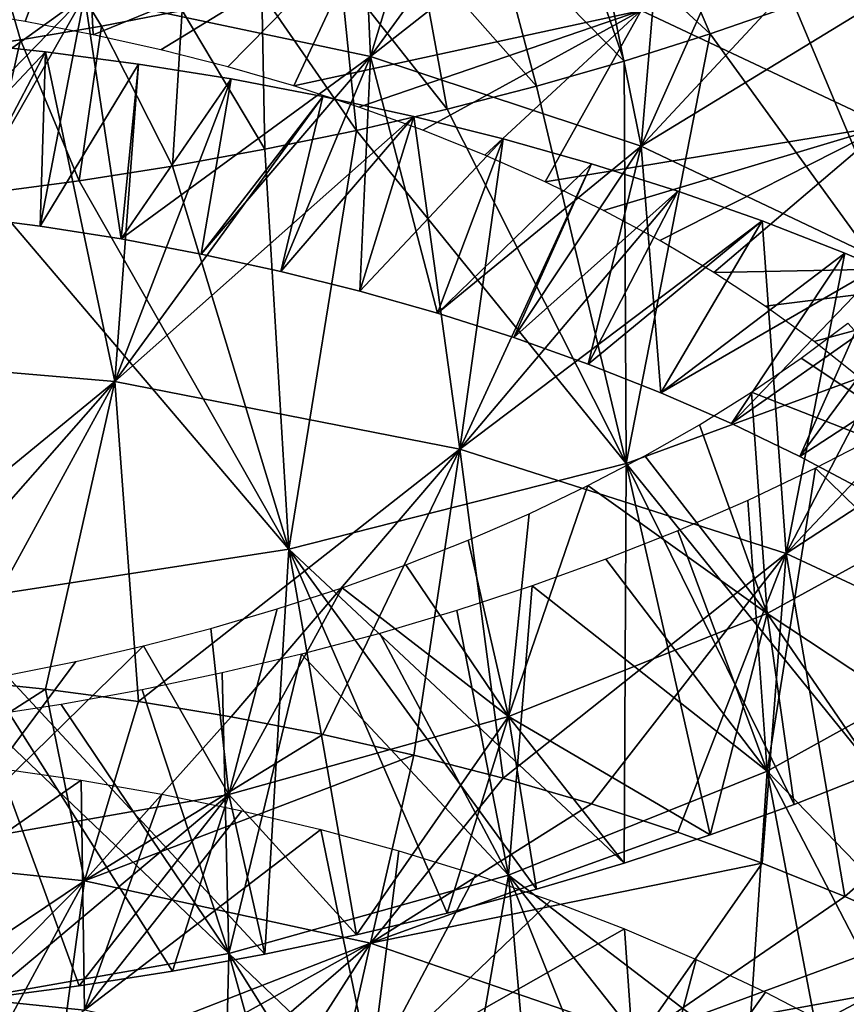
# Model space of a CAD drawing. Header units: millimetres. Extents: x -161 to 161, y -94 to 1149.
# Tile 799 of 1056: x 44.81 to 47.93, y 406.05 to 409.78. Entities that reach past the tile are written whole.
import ezdxf

# ---------------------------------------------------------------- set-up
doc = ezdxf.new("R2010")
doc.units = ezdxf.units.MM
doc.header["$LTSCALE"] = 81.481481
for name, color, linetype in [('68', 7, 'CONTINUOUS'), ('69', 7, 'CONTINUOUS'), ('70', 7, 'CONTINUOUS'), ('80', 7, 'CONTINUOUS'), ('81', 7, 'CONTINUOUS')]:
    doc.layers.add(name, color=color, linetype=linetype)

msp = doc.modelspace()

# ---------------------------------------------------------------- linework, layer by layer
at = {"layer": '68', "color": 7, "linetype": 'CONTINUOUS', "true_color": 0xaaaaaa}
for points in [[(44.5678, 409.8117, -15.8901), (45.0512, 410.3792, -16.9197), (44.8263, 409.7699, -15.9029), (44.5678, 409.8117, -15.8901)], [(44.8263, 409.7699, -15.9029), (45.0512, 410.3792, -16.9197), (45.0838, 409.7205, -15.9032), (44.8263, 409.7699, -15.9029)], [(45.0512, 410.3792, -16.9197), (46.134, 410.1494, -16.8167), (45.0838, 409.7205, -15.9032), (45.0512, 410.3792, -16.9197)], [(45.0838, 409.7205, -15.9032), (46.134, 410.1494, -16.8167), (45.3395, 409.6634, -15.8914), (45.0838, 409.7205, -15.9032)], [(45.3395, 409.6634, -15.8914), (46.134, 410.1494, -16.8167), (45.5929, 409.5988, -15.8676), (45.3395, 409.6634, -15.8914)], [(45.5929, 409.5988, -15.8676), (46.134, 410.1494, -16.8167), (45.8433, 409.5264, -15.8317), (45.5929, 409.5988, -15.8676)], [(46.134, 410.1494, -16.8167), (47.1576, 409.8126, -16.544), (45.8433, 409.5264, -15.8317), (46.134, 410.1494, -16.8167)], [(47.1576, 409.8126, -16.544), (48.605, 409.9909, -17.0392), (48.0852, 409.3754, -16.1144), (47.1576, 409.8126, -16.544)], [(45.8433, 409.5264, -15.8317), (47.1576, 409.8126, -16.544), (46.0898, 409.4465, -15.7839), (45.8433, 409.5264, -15.8317)], [(46.0898, 409.4465, -15.7839), (47.1576, 409.8126, -16.544), (46.3313, 409.3591, -15.7244), (46.0898, 409.4465, -15.7839)], [(46.3313, 409.3591, -15.7244), (47.1576, 409.8126, -16.544), (46.5666, 409.2646, -15.6535), (46.3313, 409.3591, -15.7244)], [(46.5666, 409.2646, -15.6535), (47.1576, 409.8126, -16.544), (46.795, 409.1631, -15.5717), (46.5666, 409.2646, -15.6535)], [(47.1576, 409.8126, -16.544), (48.0852, 409.3754, -16.1144), (46.795, 409.1631, -15.5717), (47.1576, 409.8126, -16.544)], [(46.795, 409.1631, -15.5717), (48.0852, 409.3754, -16.1144), (47.0158, 409.055, -15.4794), (46.795, 409.1631, -15.5717)], [(47.0158, 409.055, -15.4794), (48.0852, 409.3754, -16.1144), (47.2285, 408.9404, -15.377), (47.0158, 409.055, -15.4794)], [(47.2285, 408.9404, -15.377), (48.0852, 409.3754, -16.1144), (47.4327, 408.8194, -15.2648), (47.2285, 408.9404, -15.377)], [(48.0852, 409.3754, -16.1144), (48.8832, 408.8486, -15.547), (47.4327, 408.8194, -15.2648), (48.0852, 409.3754, -16.1144)], [(47.4327, 408.8194, -15.2648), (48.8832, 408.8486, -15.547), (47.6278, 408.6921, -15.1431), (47.4327, 408.8194, -15.2648)], [(47.6278, 408.6921, -15.1431), (48.8832, 408.8486, -15.547), (47.813, 408.5589, -15.0123), (47.6278, 408.6921, -15.1431)], [(47.813, 408.5589, -15.0123), (48.8832, 408.8486, -15.547), (47.9876, 408.42, -14.8729), (47.813, 408.5589, -15.0123)], [(47.9407, 408.6282, -7.6999), (48.5025, 408.0041, -6.7379), (47.7637, 408.4949, -7.5586), (47.9407, 408.6282, -7.6999)], [(47.7637, 408.4949, -7.5586), (48.5025, 408.0041, -6.7379), (47.5762, 408.3664, -7.4264), (47.7637, 408.4949, -7.5586)], [(47.5762, 408.3664, -7.4264), (47.6355, 407.5286, -6.2244), (47.3786, 408.2429, -7.3036), (47.5762, 408.3664, -7.4264)], [(48.5025, 408.0041, -6.7379), (47.6355, 407.5286, -6.2244), (47.5762, 408.3664, -7.4264), (48.5025, 408.0041, -6.7379)], [(47.3786, 408.2429, -7.3036), (47.6355, 407.5286, -6.2244), (47.1718, 408.1249, -7.1908), (47.3786, 408.2429, -7.3036)], [(47.1718, 408.1249, -7.1908), (47.6355, 407.5286, -6.2244), (46.9566, 408.0125, -7.0883), (47.1718, 408.1249, -7.1908)], [(47.6355, 407.5286, -6.2244), (46.6556, 407.1381, -5.8651), (46.9566, 408.0125, -7.0883), (47.6355, 407.5286, -6.2244)], [(46.9566, 408.0125, -7.0883), (46.6556, 407.1381, -5.8651), (46.7336, 407.9062, -6.9966), (46.9566, 408.0125, -7.0883)], [(48.5025, 408.0041, -6.7379), (48.3475, 407.0578, -5.3782), (47.6355, 407.5286, -6.2244), (48.5025, 408.0041, -6.7379)], [(46.7336, 407.9062, -6.9966), (46.6556, 407.1381, -5.8651), (46.5038, 407.8061, -6.9161), (46.7336, 407.9062, -6.9966)], [(46.5038, 407.8061, -6.9161), (46.6556, 407.1381, -5.8651), (46.2677, 407.7125, -6.8473), (46.5038, 407.8061, -6.9161)], [(46.2677, 407.7125, -6.8473), (46.6556, 407.1381, -5.8651), (46.0261, 407.6255, -6.7903), (46.2677, 407.7125, -6.8473)], [(46.6556, 407.1381, -5.8651), (45.5976, 406.8433, -5.6763), (46.0261, 407.6255, -6.7903), (46.6556, 407.1381, -5.8651)], [(46.0261, 407.6255, -6.7903), (45.5976, 406.8433, -5.6763), (45.7795, 407.5454, -6.7453), (46.0261, 407.6255, -6.7903)], [(45.7795, 407.5454, -6.7453), (45.5976, 406.8433, -5.6763), (45.5287, 407.472, -6.7125), (45.7795, 407.5454, -6.7453)], [(47.6355, 407.5286, -6.2244), (47.4194, 406.69, -4.9953), (46.6556, 407.1381, -5.8651), (47.6355, 407.5286, -6.2244)], [(47.7374, 406.8049, -5.1092), (47.4194, 406.69, -4.9953), (47.6355, 407.5286, -6.2244), (47.7374, 406.8049, -5.1092)], [(48.047, 406.9276, -5.237), (47.7374, 406.8049, -5.1092), (47.6355, 407.5286, -6.2244), (48.047, 406.9276, -5.237)], [(48.3475, 407.0578, -5.3782), (48.047, 406.9276, -5.237), (47.6355, 407.5286, -6.2244), (48.3475, 407.0578, -5.3782)], [(45.5287, 407.472, -6.7125), (45.5976, 406.8433, -5.6763), (45.2745, 407.4056, -6.692), (45.5287, 407.472, -6.7125)], [(45.5976, 406.8433, -5.6763), (44.5, 406.6501, -5.6661), (45.2745, 407.4056, -6.692), (45.5976, 406.8433, -5.6763)], [(45.2745, 407.4056, -6.692), (44.5, 406.6501, -5.6661), (45.0177, 407.3463, -6.6839), (45.2745, 407.4056, -6.692)], [(45.0177, 407.3463, -6.6839), (44.5, 406.6501, -5.6661), (44.7592, 407.2942, -6.6885), (45.0177, 407.3463, -6.6839)], [(44.549, 407.278, -20.449), (44.9026, 407.2414, -20.4608), (43.9487, 406.6303, -19.405), (44.549, 407.278, -20.449)], [(43.9487, 406.6303, -19.405), (44.9026, 407.2414, -20.4608), (45.0512, 406.5156, -19.4863), (43.9487, 406.6303, -19.405)], [(44.9026, 407.2414, -20.4608), (45.2551, 407.1944, -20.4581), (45.0512, 406.5156, -19.4863), (44.9026, 407.2414, -20.4608)], [(45.2551, 407.1944, -20.4581), (45.6055, 407.1371, -20.4409), (45.0512, 406.5156, -19.4863), (45.2551, 407.1944, -20.4581)], [(45.6055, 407.1371, -20.4409), (45.9531, 407.0697, -20.4095), (45.0512, 406.5156, -19.4863), (45.6055, 407.1371, -20.4409)], [(46.6556, 407.1381, -5.8651), (46.0806, 406.3118, -4.6855), (45.5976, 406.8433, -5.6763), (46.6556, 407.1381, -5.8651)], [(46.4236, 406.3938, -4.7406), (46.0806, 406.3118, -4.6855), (46.6556, 407.1381, -5.8651), (46.4236, 406.3938, -4.7406)], [(46.7617, 406.4842, -4.8107), (46.4236, 406.3938, -4.7406), (46.6556, 407.1381, -5.8651), (46.7617, 406.4842, -4.8107)], [(47.094, 406.583, -4.8957), (46.7617, 406.4842, -4.8107), (46.6556, 407.1381, -5.8651), (47.094, 406.583, -4.8957)], [(47.4194, 406.69, -4.9953), (47.094, 406.583, -4.8957), (46.6556, 407.1381, -5.8651), (47.4194, 406.69, -4.9953)], [(45.9531, 407.0697, -20.4095), (46.297, 406.9922, -20.3641), (45.0512, 406.5156, -19.4863), (45.9531, 407.0697, -20.4095)], [(45.0512, 406.5156, -19.4863), (46.297, 406.9922, -20.3641), (46.134, 406.2799, -19.3979), (45.0512, 406.5156, -19.4863)], [(46.297, 406.9922, -20.3641), (46.6362, 406.9046, -20.3047), (46.134, 406.2799, -19.3979), (46.297, 406.9922, -20.3641)], [(46.6362, 406.9046, -20.3047), (46.9698, 406.8072, -20.2316), (46.134, 406.2799, -19.3979), (46.6362, 406.9046, -20.3047)], [(45.5976, 406.8433, -5.6763), (44.6771, 406.0709, -4.6175), (44.5, 406.6501, -5.6661), (45.5976, 406.8433, -5.6763)], [(45.0309, 406.1179, -4.6113), (44.6771, 406.0709, -4.6175), (45.5976, 406.8433, -5.6763), (45.0309, 406.1179, -4.6113)], [(45.3833, 406.1737, -4.6207), (45.0309, 406.1179, -4.6113), (45.5976, 406.8433, -5.6763), (45.3833, 406.1737, -4.6207)], [(45.7335, 406.2384, -4.6454), (45.3833, 406.1737, -4.6207), (45.5976, 406.8433, -5.6763), (45.7335, 406.2384, -4.6454)], [(46.0806, 406.3118, -4.6855), (45.7335, 406.2384, -4.6454), (45.5976, 406.8433, -5.6763), (46.0806, 406.3118, -4.6855)], [(46.9698, 406.8072, -20.2316), (47.2969, 406.6999, -20.145), (46.134, 406.2799, -19.3979), (46.9698, 406.8072, -20.2316)], [(47.2969, 406.6999, -20.145), (47.6167, 406.583, -20.0451), (46.134, 406.2799, -19.3979), (47.2969, 406.6999, -20.145)], [(43.9487, 406.6303, -19.405), (45.0512, 406.5156, -19.4863), (44.1789, 405.9305, -18.4487), (43.9487, 406.6303, -19.405)], [(46.134, 406.2799, -19.3979), (47.6167, 406.583, -20.0451), (47.1576, 405.9267, -19.1467), (46.134, 406.2799, -19.3979)], [(47.6167, 406.583, -20.0451), (47.9288, 406.4567, -19.9323), (47.1576, 405.9267, -19.1467), (47.6167, 406.583, -20.0451)], [(44.1789, 405.9305, -18.4487), (45.0512, 406.5156, -19.4863), (44.4383, 405.9022, -18.4821), (44.1789, 405.9305, -18.4487)], [(44.4383, 405.9022, -18.4821), (45.0512, 406.5156, -19.4863), (44.6978, 405.8654, -18.5034), (44.4383, 405.9022, -18.4821)], [(44.6978, 405.8654, -18.5034), (45.0512, 406.5156, -19.4863), (44.9565, 405.8202, -18.5127), (44.6978, 405.8654, -18.5034)], [(45.0512, 406.5156, -19.4863), (46.134, 406.2799, -19.3979), (44.9565, 405.8202, -18.5127), (45.0512, 406.5156, -19.4863)], [(47.9288, 406.4567, -19.9323), (48.2324, 406.321, -19.8069), (47.1576, 405.9267, -19.1467), (47.9288, 406.4567, -19.9323)], [(48.2324, 406.321, -19.8069), (48.5268, 406.1764, -19.6693), (47.1576, 405.9267, -19.1467), (48.2324, 406.321, -19.8069)], [(44.9565, 405.8202, -18.5127), (46.134, 406.2799, -19.3979), (45.2138, 405.7665, -18.5103), (44.9565, 405.8202, -18.5127)], [(45.2138, 405.7665, -18.5103), (46.134, 406.2799, -19.3979), (45.4688, 405.7045, -18.4961), (45.2138, 405.7665, -18.5103)], [(45.4688, 405.7045, -18.4961), (46.134, 406.2799, -19.3979), (45.7209, 405.6341, -18.4705), (45.4688, 405.7045, -18.4961)], [(45.7209, 405.6341, -18.4705), (46.134, 406.2799, -19.3979), (45.9692, 405.5555, -18.4334), (45.7209, 405.6341, -18.4705)], [(46.134, 406.2799, -19.3979), (47.1576, 405.9267, -19.1467), (45.9692, 405.5555, -18.4334), (46.134, 406.2799, -19.3979)], [(48.5268, 406.1764, -19.6693), (48.8111, 406.023, -19.52), (47.1576, 405.9267, -19.1467), (48.5268, 406.1764, -19.6693)]]:
    msp.add_3dface(points, dxfattribs=at)
at = {"layer": '69', "color": 7, "linetype": 'CONTINUOUS', "true_color": 0xaaaaaa}
for points in [[(47.1651, 410.3168, -4.3997), (46.888, 410.215, -4.3012), (47.4194, 409.7236, -3.3433), (47.1651, 410.3168, -4.3997)], [(47.7374, 409.8339, -3.4618), (47.1651, 410.3168, -4.3997), (47.4194, 409.7236, -3.3433), (47.7374, 409.8339, -3.4618)], [(46.888, 410.215, -4.3012), (46.6043, 410.12, -4.2161), (47.094, 409.6207, -3.2395), (46.888, 410.215, -4.3012)], [(47.4194, 409.7236, -3.3433), (46.888, 410.215, -4.3012), (47.094, 409.6207, -3.2395), (47.4194, 409.7236, -3.3433)], [(46.6043, 410.12, -4.2161), (46.3148, 410.0321, -4.1448), (46.7617, 409.5254, -3.1507), (46.6043, 410.12, -4.2161)], [(47.094, 409.6207, -3.2395), (46.6043, 410.12, -4.2161), (46.7617, 409.5254, -3.1507), (47.094, 409.6207, -3.2395)], [(46.3148, 410.0321, -4.1448), (46.0204, 409.9514, -4.0873), (46.4236, 409.4378, -3.077), (46.3148, 410.0321, -4.1448)], [(46.7617, 409.5254, -3.1507), (46.3148, 410.0321, -4.1448), (46.4236, 409.4378, -3.077), (46.7617, 409.5254, -3.1507)], [(46.0204, 409.9514, -4.0873), (45.7219, 409.8778, -4.0438), (46.0806, 409.3581, -3.0186), (46.0204, 409.9514, -4.0873)], [(46.4236, 409.4378, -3.077), (46.0204, 409.9514, -4.0873), (46.0806, 409.3581, -3.0186), (46.4236, 409.4378, -3.077)], [(45.7219, 409.8778, -4.0438), (45.4199, 409.8115, -4.0144), (45.7335, 409.2864, -2.9757), (45.7219, 409.8778, -4.0438)], [(46.0806, 409.3581, -3.0186), (45.7219, 409.8778, -4.0438), (45.7335, 409.2864, -2.9757), (46.0806, 409.3581, -3.0186)], [(45.4199, 409.8115, -4.0144), (45.115, 409.7525, -3.9992), (45.3833, 409.2228, -2.9484), (45.4199, 409.8115, -4.0144)], [(45.7335, 409.2864, -2.9757), (45.4199, 409.8115, -4.0144), (45.3833, 409.2228, -2.9484), (45.7335, 409.2864, -2.9757)], [(45.115, 409.7525, -3.9992), (44.8081, 409.7009, -3.9983), (45.0309, 409.1673, -2.9368), (45.115, 409.7525, -3.9992)], [(45.3833, 409.2228, -2.9484), (45.115, 409.7525, -3.9992), (45.0309, 409.1673, -2.9368), (45.3833, 409.2228, -2.9484)], [(44.8081, 409.7009, -3.9983), (44.5, 409.6569, -4.0121), (44.6771, 409.1201, -2.9411), (44.8081, 409.7009, -3.9983)], [(45.0309, 409.1673, -2.9368), (44.8081, 409.7009, -3.9983), (44.6771, 409.1201, -2.9411), (45.0309, 409.1673, -2.9368)], [(44.549, 409.6931, -18.8082), (44.5764, 409.0348, -17.8045), (44.9026, 409.6561, -18.8185), (44.549, 409.6931, -18.8082)], [(44.5764, 409.0348, -17.8045), (44.8832, 408.9953, -17.8155), (44.9026, 409.6561, -18.8185), (44.5764, 409.0348, -17.8045)], [(44.9026, 409.6561, -18.8185), (44.8832, 408.9953, -17.8155), (45.2551, 409.6093, -18.8139), (44.9026, 409.6561, -18.8185)], [(44.8832, 408.9953, -17.8155), (45.189, 408.947, -17.813), (45.2551, 409.6093, -18.8139), (44.8832, 408.9953, -17.8155)], [(45.2551, 409.6093, -18.8139), (45.189, 408.947, -17.813), (45.6055, 409.5528, -18.7945), (45.2551, 409.6093, -18.8139)], [(45.189, 408.947, -17.813), (45.493, 408.8898, -17.7969), (45.6055, 409.5528, -18.7945), (45.189, 408.947, -17.813)], [(45.6055, 409.5528, -18.7945), (45.493, 408.8898, -17.7969), (45.9531, 409.4866, -18.7604), (45.6055, 409.5528, -18.7945)], [(45.493, 408.8898, -17.7969), (45.7946, 408.8238, -17.7676), (45.9531, 409.4866, -18.7604), (45.493, 408.8898, -17.7969)], [(45.9531, 409.4866, -18.7604), (45.7946, 408.8238, -17.7676), (46.297, 409.411, -18.7119), (45.9531, 409.4866, -18.7604)], [(45.7946, 408.8238, -17.7676), (46.0929, 408.749, -17.725), (46.297, 409.411, -18.7119), (45.7946, 408.8238, -17.7676)], [(46.297, 409.411, -18.7119), (46.0929, 408.749, -17.725), (46.6362, 409.3259, -18.6491), (46.297, 409.411, -18.7119)], [(46.0929, 408.749, -17.725), (46.387, 408.6654, -17.6693), (46.6362, 409.3259, -18.6491), (46.0929, 408.749, -17.725)], [(46.6362, 409.3259, -18.6491), (46.387, 408.6654, -17.6693), (46.9698, 409.2314, -18.5722), (46.6362, 409.3259, -18.6491)], [(46.387, 408.6654, -17.6693), (46.6756, 408.5733, -17.6007), (46.9698, 409.2314, -18.5722), (46.387, 408.6654, -17.6693)], [(46.9698, 409.2314, -18.5722), (46.6756, 408.5733, -17.6007), (47.2969, 409.1277, -18.4813), (46.9698, 409.2314, -18.5722)], [(46.6756, 408.5733, -17.6007), (46.9578, 408.4728, -17.5194), (47.2969, 409.1277, -18.4813), (46.6756, 408.5733, -17.6007)], [(47.2969, 409.1277, -18.4813), (46.9578, 408.4728, -17.5194), (47.6167, 409.0149, -18.3768), (47.2969, 409.1277, -18.4813)], [(46.9578, 408.4728, -17.5194), (47.2329, 408.3641, -17.4259), (47.6167, 409.0149, -18.3768), (46.9578, 408.4728, -17.5194)], [(47.6167, 409.0149, -18.3768), (47.2329, 408.3641, -17.4259), (47.9288, 408.8931, -18.2591), (47.6167, 409.0149, -18.3768)], [(47.2329, 408.3641, -17.4259), (47.5002, 408.2474, -17.3205), (47.9288, 408.8931, -18.2591), (47.2329, 408.3641, -17.4259)], [(47.9288, 408.8931, -18.2591), (47.5002, 408.2474, -17.3205), (48.2324, 408.7626, -18.1283), (47.9288, 408.8931, -18.2591)], [(47.5002, 408.2474, -17.3205), (47.7591, 408.123, -17.2035), (48.2324, 408.7626, -18.1283), (47.5002, 408.2474, -17.3205)], [(48.2324, 408.7626, -18.1283), (47.7591, 408.123, -17.2035), (48.5268, 408.6236, -17.9851), (48.2324, 408.7626, -18.1283)], [(47.7591, 408.123, -17.2035), (48.0091, 407.9909, -17.0755), (48.5268, 408.6236, -17.9851), (47.7591, 408.123, -17.2035)], [(48.0657, 406.1017, -7.4096), (47.8183, 405.9697, -7.276), (48.7048, 405.5644, -6.5403), (48.0657, 406.1017, -7.4096)]]:
    msp.add_3dface(points, dxfattribs=at)
at = {"layer": '70', "color": 7, "linetype": 'CONTINUOUS', "true_color": 0xaaaaaa}
for points in [[(48.047, 409.9514, -3.5944), (47.7374, 409.8339, -3.4618), (48.2842, 408.5309, -4.5126), (48.047, 409.9514, -3.5944)], [(47.7374, 409.8339, -3.4618), (47.4194, 409.7236, -3.3433), (48.2842, 408.5309, -4.5126), (47.7374, 409.8339, -3.4618)], [(47.4194, 409.7236, -3.3433), (47.094, 409.6207, -3.2395), (47.1016, 408.0959, -4.0546), (47.4194, 409.7236, -3.3433)], [(48.2842, 408.5309, -4.5126), (47.4194, 409.7236, -3.3433), (47.1016, 408.0959, -4.0546), (48.2842, 408.5309, -4.5126)], [(44.549, 409.6931, -18.8082), (44.9026, 409.6561, -18.8185), (43.8347, 408.5209, -19.5485), (44.549, 409.6931, -18.8082)], [(43.8347, 408.5209, -19.5485), (44.9026, 409.6561, -18.8185), (45.1653, 408.4065, -19.6263), (43.8347, 408.5209, -19.5485)], [(44.9026, 409.6561, -18.8185), (45.2551, 409.6093, -18.8139), (45.1653, 408.4065, -19.6263), (44.9026, 409.6561, -18.8185)], [(47.094, 409.6207, -3.2395), (46.7617, 409.5254, -3.1507), (47.1016, 408.0959, -4.0546), (47.094, 409.6207, -3.2395)], [(45.2551, 409.6093, -18.8139), (45.6055, 409.5528, -18.7945), (45.1653, 408.4065, -19.6263), (45.2551, 409.6093, -18.8139)], [(45.6055, 409.5528, -18.7945), (45.9531, 409.4866, -18.7604), (45.1653, 408.4065, -19.6263), (45.6055, 409.5528, -18.7945)], [(46.7617, 409.5254, -3.1507), (46.4236, 409.4378, -3.077), (47.1016, 408.0959, -4.0546), (46.7617, 409.5254, -3.1507)], [(45.9531, 409.4866, -18.7604), (46.297, 409.411, -18.7119), (45.1653, 408.4065, -19.6263), (45.9531, 409.4866, -18.7604)], [(46.4236, 409.4378, -3.077), (46.0806, 409.3581, -3.0186), (47.1016, 408.0959, -4.0546), (46.4236, 409.4378, -3.077)], [(45.1653, 408.4065, -19.6263), (46.297, 409.411, -18.7119), (46.4721, 408.1501, -19.4962), (45.1653, 408.4065, -19.6263)], [(46.297, 409.411, -18.7119), (46.6362, 409.3259, -18.6491), (46.4721, 408.1501, -19.4962), (46.297, 409.411, -18.7119)], [(46.0806, 409.3581, -3.0186), (45.7335, 409.2864, -2.9757), (45.8247, 407.7723, -3.8047), (46.0806, 409.3581, -3.0186)], [(47.1016, 408.0959, -4.0546), (46.0806, 409.3581, -3.0186), (45.8247, 407.7723, -3.8047), (47.1016, 408.0959, -4.0546)], [(46.6362, 409.3259, -18.6491), (46.9698, 409.2314, -18.5722), (46.4721, 408.1501, -19.4962), (46.6362, 409.3259, -18.6491)], [(45.7335, 409.2864, -2.9757), (45.3833, 409.2228, -2.9484), (45.8247, 407.7723, -3.8047), (45.7335, 409.2864, -2.9757)], [(45.3833, 409.2228, -2.9484), (45.0309, 409.1673, -2.9368), (45.8247, 407.7723, -3.8047), (45.3833, 409.2228, -2.9484)], [(46.9698, 409.2314, -18.5722), (47.2969, 409.1277, -18.4813), (46.4721, 408.1501, -19.4962), (46.9698, 409.2314, -18.5722)], [(45.0309, 409.1673, -2.9368), (44.6771, 409.1201, -2.9411), (45.8247, 407.7723, -3.8047), (45.0309, 409.1673, -2.9368)], [(45.8247, 407.7723, -3.8047), (44.6771, 409.1201, -2.9411), (44.5, 407.5668, -3.7726), (45.8247, 407.7723, -3.8047)], [(47.2969, 409.1277, -18.4813), (47.6167, 409.0149, -18.3768), (46.4721, 408.1501, -19.4962), (47.2969, 409.1277, -18.4813)], [(46.4721, 408.1501, -19.4962), (47.6167, 409.0149, -18.3768), (47.7074, 407.7558, -19.1669), (46.4721, 408.1501, -19.4962)], [(47.6167, 409.0149, -18.3768), (47.9288, 408.8931, -18.2591), (47.7074, 407.7558, -19.1669), (47.6167, 409.0149, -18.3768)], [(47.9288, 408.8931, -18.2591), (48.2324, 408.7626, -18.1283), (47.7074, 407.7558, -19.1669), (47.9288, 408.8931, -18.2591)], [(48.2324, 408.7626, -18.1283), (48.5268, 408.6236, -17.9851), (47.7074, 407.7558, -19.1669), (48.2324, 408.7626, -18.1283)], [(48.5268, 408.6236, -17.9851), (48.8111, 408.4764, -17.8297), (47.7074, 407.7558, -19.1669), (48.5268, 408.6236, -17.9851)], [(43.8422, 407.32, -20.3812), (43.8347, 408.5209, -19.5485), (45.1653, 408.4065, -19.6263), (43.8422, 407.32, -20.3812)], [(48.047, 406.9276, -5.237), (48.2842, 408.5309, -4.5126), (47.1016, 408.0959, -4.0546), (48.047, 406.9276, -5.237)], [(47.7074, 407.7558, -19.1669), (48.8111, 408.4764, -17.8297), (48.8269, 407.2324, -18.6535), (47.7074, 407.7558, -19.1669)], [(44.1953, 407.3041, -20.4224), (43.8422, 407.32, -20.3812), (45.1653, 408.4065, -19.6263), (44.1953, 407.3041, -20.4224)], [(44.549, 407.278, -20.449), (44.1953, 407.3041, -20.4224), (45.1653, 408.4065, -19.6263), (44.549, 407.278, -20.449)], [(44.9026, 407.2414, -20.4608), (44.549, 407.278, -20.449), (45.1653, 408.4065, -19.6263), (44.9026, 407.2414, -20.4608)], [(45.2551, 407.1944, -20.4581), (44.9026, 407.2414, -20.4608), (45.1653, 408.4065, -19.6263), (45.2551, 407.1944, -20.4581)], [(45.2551, 407.1944, -20.4581), (45.1653, 408.4065, -19.6263), (46.4721, 408.1501, -19.4962), (45.2551, 407.1944, -20.4581)], [(45.6055, 407.1371, -20.4409), (45.2551, 407.1944, -20.4581), (46.4721, 408.1501, -19.4962), (45.6055, 407.1371, -20.4409)], [(45.9531, 407.0697, -20.4095), (45.6055, 407.1371, -20.4409), (46.4721, 408.1501, -19.4962), (45.9531, 407.0697, -20.4095)], [(46.297, 406.9922, -20.3641), (45.9531, 407.0697, -20.4095), (46.4721, 408.1501, -19.4962), (46.297, 406.9922, -20.3641)], [(46.6362, 406.9046, -20.3047), (46.297, 406.9922, -20.3641), (46.4721, 408.1501, -19.4962), (46.6362, 406.9046, -20.3047)], [(46.6362, 406.9046, -20.3047), (46.4721, 408.1501, -19.4962), (47.7074, 407.7558, -19.1669), (46.6362, 406.9046, -20.3047)], [(47.094, 406.583, -4.8957), (47.1016, 408.0959, -4.0546), (45.8247, 407.7723, -3.8047), (47.094, 406.583, -4.8957)], [(47.094, 406.583, -4.8957), (47.4194, 406.69, -4.9953), (47.1016, 408.0959, -4.0546), (47.094, 406.583, -4.8957)], [(47.4194, 406.69, -4.9953), (47.7374, 406.8049, -5.1092), (47.1016, 408.0959, -4.0546), (47.4194, 406.69, -4.9953)], [(47.7374, 406.8049, -5.1092), (48.047, 406.9276, -5.237), (47.1016, 408.0959, -4.0546), (47.7374, 406.8049, -5.1092)], [(45.7335, 406.2384, -4.6454), (45.8247, 407.7723, -3.8047), (44.5, 407.5668, -3.7726), (45.7335, 406.2384, -4.6454)], [(45.7335, 406.2384, -4.6454), (46.0806, 406.3118, -4.6855), (45.8247, 407.7723, -3.8047), (45.7335, 406.2384, -4.6454)], [(46.0806, 406.3118, -4.6855), (46.4236, 406.3938, -4.7406), (45.8247, 407.7723, -3.8047), (46.0806, 406.3118, -4.6855)], [(46.4236, 406.3938, -4.7406), (46.7617, 406.4842, -4.8107), (45.8247, 407.7723, -3.8047), (46.4236, 406.3938, -4.7406)], [(46.7617, 406.4842, -4.8107), (47.094, 406.583, -4.8957), (45.8247, 407.7723, -3.8047), (46.7617, 406.4842, -4.8107)], [(46.9698, 406.8072, -20.2316), (46.6362, 406.9046, -20.3047), (47.7074, 407.7558, -19.1669), (46.9698, 406.8072, -20.2316)], [(47.2969, 406.6999, -20.145), (46.9698, 406.8072, -20.2316), (47.7074, 407.7558, -19.1669), (47.2969, 406.6999, -20.145)], [(47.6167, 406.583, -20.0451), (47.2969, 406.6999, -20.145), (47.7074, 407.7558, -19.1669), (47.6167, 406.583, -20.0451)], [(47.9288, 406.4567, -19.9323), (47.6167, 406.583, -20.0451), (47.7074, 407.7558, -19.1669), (47.9288, 406.4567, -19.9323)], [(47.9288, 406.4567, -19.9323), (47.7074, 407.7558, -19.1669), (48.8269, 407.2324, -18.6535), (47.9288, 406.4567, -19.9323)], [(44.6771, 406.0709, -4.6175), (45.0309, 406.1179, -4.6113), (44.5, 407.5668, -3.7726), (44.6771, 406.0709, -4.6175)], [(45.0309, 406.1179, -4.6113), (45.3833, 406.1737, -4.6207), (44.5, 407.5668, -3.7726), (45.0309, 406.1179, -4.6113)], [(45.3833, 406.1737, -4.6207), (45.7335, 406.2384, -4.6454), (44.5, 407.5668, -3.7726), (45.3833, 406.1737, -4.6207)], [(48.2324, 406.321, -19.8069), (47.9288, 406.4567, -19.9323), (48.8269, 407.2324, -18.6535), (48.2324, 406.321, -19.8069)]]:
    msp.add_3dface(points, dxfattribs=at)
at = {"layer": '80', "color": 7, "linetype": 'CONTINUOUS', "true_color": 0xaaaaaa}
for points in [[(44.7308, 406.9407, -19.2132), (45.0376, 406.8968, -19.2189), (43.9488, 406.1394, -19.7553), (44.7308, 406.9407, -19.2132)], [(43.9488, 406.1394, -19.7553), (45.0376, 406.8968, -19.2189), (45.0513, 406.0253, -19.8375), (43.9488, 406.1394, -19.7553)], [(45.0376, 406.8968, -19.2189), (45.343, 406.8437, -19.2113), (45.0513, 406.0253, -19.8375), (45.0376, 406.8968, -19.2189)], [(45.343, 406.8437, -19.2113), (45.646, 406.7812, -19.1906), (45.0513, 406.0253, -19.8375), (45.343, 406.8437, -19.2113)], [(45.646, 406.7812, -19.1906), (45.9457, 406.7097, -19.157), (45.0513, 406.0253, -19.8375), (45.646, 406.7812, -19.1906)], [(45.0513, 406.0253, -19.8375), (45.9457, 406.7097, -19.157), (46.1341, 405.7889, -19.751), (45.0513, 406.0253, -19.8375)], [(45.9457, 406.7097, -19.157), (46.2412, 406.629, -19.1106), (46.1341, 405.7889, -19.751), (45.9457, 406.7097, -19.157)], [(46.2412, 406.629, -19.1106), (46.5318, 406.5394, -19.0516), (46.1341, 405.7889, -19.751), (46.2412, 406.629, -19.1106)], [(46.5318, 406.5394, -19.0516), (46.8166, 406.4409, -18.9801), (46.1341, 405.7889, -19.751), (46.5318, 406.5394, -19.0516)], [(46.8166, 406.4409, -18.9801), (47.0948, 406.3336, -18.8964), (46.1341, 405.7889, -19.751), (46.8166, 406.4409, -18.9801)], [(46.1341, 405.7889, -19.751), (47.0948, 406.3336, -18.8964), (47.1576, 405.4337, -19.5028), (46.1341, 405.7889, -19.751)], [(47.0948, 406.3336, -18.8964), (47.3659, 406.2178, -18.8009), (47.1576, 405.4337, -19.5028), (47.0948, 406.3336, -18.8964)], [(47.3659, 406.2178, -18.8009), (47.629, 406.0936, -18.694), (47.1576, 405.4337, -19.5028), (47.3659, 406.2178, -18.8009)], [(44.1168, 405.2688, -20.4086), (43.9488, 406.1394, -19.7553), (45.0513, 406.0253, -19.8375), (44.1168, 405.2688, -20.4086)], [(47.629, 406.0936, -18.694), (47.8834, 405.9615, -18.576), (47.1576, 405.4337, -19.5028), (47.629, 406.0936, -18.694)]]:
    msp.add_3dface(points, dxfattribs=at)
at = {"layer": '81', "color": 7, "linetype": 'CONTINUOUS', "true_color": 0xaaaaaa}
for points in [[(44.5, 409.6569, -4.0121), (44.8081, 409.7009, -3.9983), (44.5, 410.7533, -3.4472), (44.5, 409.6569, -4.0121)], [(44.8081, 409.7009, -3.9983), (45.115, 409.7525, -3.9992), (44.5, 410.7533, -3.4472), (44.8081, 409.7009, -3.9983)], [(45.115, 409.7525, -3.9992), (45.4199, 409.8115, -4.0144), (44.5, 410.7533, -3.4472), (45.115, 409.7525, -3.9992)], [(45.0512, 409.8679, -17.2396), (46.0929, 410.556, -16.5793), (46.134, 409.6374, -17.1385), (45.0512, 409.8679, -17.2396)], [(46.0929, 410.556, -16.5793), (46.387, 410.4741, -16.5212), (46.134, 409.6374, -17.1385), (46.0929, 410.556, -16.5793)], [(46.387, 410.4741, -16.5212), (46.6756, 410.384, -16.45), (46.134, 409.6374, -17.1385), (46.387, 410.4741, -16.5212)], [(46.6756, 410.384, -16.45), (46.9578, 410.2859, -16.3659), (46.134, 409.6374, -17.1385), (46.6756, 410.384, -16.45)], [(46.134, 409.6374, -17.1385), (46.9578, 410.2859, -16.3659), (47.1576, 409.2983, -16.8685), (46.134, 409.6374, -17.1385)], [(46.9578, 410.2859, -16.3659), (47.2329, 410.1799, -16.2692), (47.1576, 409.2983, -16.8685), (46.9578, 410.2859, -16.3659)], [(47.2329, 410.1799, -16.2692), (47.5002, 410.0663, -16.1605), (47.1576, 409.2983, -16.8685), (47.2329, 410.1799, -16.2692)], [(47.5002, 410.0663, -16.1605), (47.7591, 409.9452, -16.0401), (47.1576, 409.2983, -16.8685), (47.5002, 410.0663, -16.1605)], [(43.9624, 409.087, -17.7412), (43.9487, 409.9869, -17.1647), (45.0512, 409.8679, -17.2396), (43.9624, 409.087, -17.7412)], [(47.7591, 409.9452, -16.0401), (48.0091, 409.8169, -15.9082), (47.1576, 409.2983, -16.8685), (47.7591, 409.9452, -16.0401)], [(44.2692, 409.0653, -17.7797), (43.9624, 409.087, -17.7412), (45.0512, 409.8679, -17.2396), (44.2692, 409.0653, -17.7797)], [(44.5764, 409.0348, -17.8045), (44.2692, 409.0653, -17.7797), (45.0512, 409.8679, -17.2396), (44.5764, 409.0348, -17.8045)], [(44.8832, 408.9953, -17.8155), (44.5764, 409.0348, -17.8045), (45.0512, 409.8679, -17.2396), (44.8832, 408.9953, -17.8155)], [(45.189, 408.947, -17.813), (44.8832, 408.9953, -17.8155), (45.0512, 409.8679, -17.2396), (45.189, 408.947, -17.813)], [(45.189, 408.947, -17.813), (45.0512, 409.8679, -17.2396), (46.134, 409.6374, -17.1385), (45.189, 408.947, -17.813)], [(47.1576, 409.2983, -16.8685), (48.0091, 409.8169, -15.9082), (48.0852, 408.8576, -16.4425), (47.1576, 409.2983, -16.8685)], [(45.493, 408.8898, -17.7969), (45.189, 408.947, -17.813), (46.134, 409.6374, -17.1385), (45.493, 408.8898, -17.7969)], [(45.7946, 408.8238, -17.7676), (45.493, 408.8898, -17.7969), (46.134, 409.6374, -17.1385), (45.7946, 408.8238, -17.7676)], [(46.0929, 408.749, -17.725), (45.7946, 408.8238, -17.7676), (46.134, 409.6374, -17.1385), (46.0929, 408.749, -17.725)], [(46.387, 408.6654, -17.6693), (46.0929, 408.749, -17.725), (46.134, 409.6374, -17.1385), (46.387, 408.6654, -17.6693)], [(46.387, 408.6654, -17.6693), (46.134, 409.6374, -17.1385), (47.1576, 409.2983, -16.8685), (46.387, 408.6654, -17.6693)], [(46.6756, 408.5733, -17.6007), (46.387, 408.6654, -17.6693), (47.1576, 409.2983, -16.8685), (46.6756, 408.5733, -17.6007)], [(46.9578, 408.4728, -17.5194), (46.6756, 408.5733, -17.6007), (47.1576, 409.2983, -16.8685), (46.9578, 408.4728, -17.5194)], [(47.2329, 408.3641, -17.4259), (46.9578, 408.4728, -17.5194), (47.1576, 409.2983, -16.8685), (47.2329, 408.3641, -17.4259)], [(47.2329, 408.3641, -17.4259), (47.1576, 409.2983, -16.8685), (48.0852, 408.8576, -16.4425), (47.2329, 408.3641, -17.4259)], [(47.5002, 408.2474, -17.3205), (47.2329, 408.3641, -17.4259), (48.0852, 408.8576, -16.4425), (47.5002, 408.2474, -17.3205)], [(47.7591, 408.123, -17.2035), (47.5002, 408.2474, -17.3205), (48.0852, 408.8576, -16.4425), (47.7591, 408.123, -17.2035)], [(48.0091, 407.9909, -17.0755), (47.7591, 408.123, -17.2035), (48.0852, 408.8576, -16.4425), (48.0091, 407.9909, -17.0755)], [(48.0657, 408.2063, -6.1921), (47.8183, 408.0782, -6.0547), (48.5025, 407.4103, -7.0775), (48.0657, 408.2063, -6.1921)], [(47.8183, 408.0782, -6.0547), (47.5617, 407.9566, -5.9291), (47.6355, 406.9305, -6.5679), (47.8183, 408.0782, -6.0547)], [(48.5025, 407.4103, -7.0775), (47.8183, 408.0782, -6.0547), (47.6355, 406.9305, -6.5679), (48.5025, 407.4103, -7.0775)], [(47.5617, 407.9566, -5.9291), (47.2968, 407.8416, -5.8156), (47.6355, 406.9305, -6.5679), (47.5617, 407.9566, -5.9291)], [(47.2968, 407.8416, -5.8156), (47.0245, 407.7335, -5.7148), (47.6355, 406.9305, -6.5679), (47.2968, 407.8416, -5.8156)], [(47.0245, 407.7335, -5.7148), (46.7453, 407.6326, -5.6269), (47.6355, 406.9305, -6.5679), (47.0245, 407.7335, -5.7148)], [(46.7453, 407.6326, -5.6269), (46.4598, 407.5391, -5.5522), (46.6557, 406.5371, -6.2117), (46.7453, 407.6326, -5.6269)], [(47.6355, 406.9305, -6.5679), (46.7453, 407.6326, -5.6269), (46.6557, 406.5371, -6.2117), (47.6355, 406.9305, -6.5679)], [(46.4598, 407.5391, -5.5522), (46.1686, 407.4528, -5.4908), (46.6557, 406.5371, -6.2117), (46.4598, 407.5391, -5.5522)], [(46.1686, 407.4528, -5.4908), (45.8724, 407.3741, -5.443), (46.6557, 406.5371, -6.2117), (46.1686, 407.4528, -5.4908)], [(48.3032, 406.2401, -7.5544), (48.5025, 407.4103, -7.0775), (47.6355, 406.9305, -6.5679), (48.3032, 406.2401, -7.5544)], [(45.8724, 407.3741, -5.443), (45.5721, 407.3029, -5.4088), (45.5976, 406.2408, -6.0254), (45.8724, 407.3741, -5.443)], [(46.6557, 406.5371, -6.2117), (45.8724, 407.3741, -5.443), (45.5976, 406.2408, -6.0254), (46.6557, 406.5371, -6.2117)], [(45.5721, 407.3029, -5.4088), (45.2686, 407.2395, -5.3886), (45.5976, 406.2408, -6.0254), (45.5721, 407.3029, -5.4088)], [(45.2686, 407.2395, -5.3886), (44.963, 407.184, -5.3823), (45.5976, 406.2408, -6.0254), (45.2686, 407.2395, -5.3886)], [(44.963, 407.184, -5.3823), (44.6561, 407.1365, -5.3903), (45.5976, 406.2408, -6.0254), (44.963, 407.184, -5.3823)], [(45.5976, 406.2408, -6.0254), (44.6561, 407.1365, -5.3903), (44.5, 406.0475, -6.0167), (45.5976, 406.2408, -6.0254)], [(47.5617, 405.8445, -7.1539), (47.6355, 406.9305, -6.5679), (46.6557, 406.5371, -6.2117), (47.5617, 405.8445, -7.1539)], [(47.5617, 405.8445, -7.1539), (47.8183, 405.9697, -7.276), (47.6355, 406.9305, -6.5679), (47.5617, 405.8445, -7.1539)], [(47.8183, 405.9697, -7.276), (48.0657, 406.1017, -7.4096), (47.6355, 406.9305, -6.5679), (47.8183, 405.9697, -7.276)], [(48.0657, 406.1017, -7.4096), (48.3032, 406.2401, -7.5544), (47.6355, 406.9305, -6.5679), (48.0657, 406.1017, -7.4096)], [(46.4598, 405.4163, -6.7891), (46.6557, 406.5371, -6.2117), (45.5976, 406.2408, -6.0254), (46.4598, 405.4163, -6.7891)], [(46.4598, 405.4163, -6.7891), (46.7453, 405.512, -6.8611), (46.6557, 406.5371, -6.2117), (46.4598, 405.4163, -6.7891)], [(46.7453, 405.512, -6.8611), (47.0245, 405.6154, -6.9461), (46.6557, 406.5371, -6.2117), (46.7453, 405.512, -6.8611)], [(47.0245, 405.6154, -6.9461), (47.2968, 405.7263, -7.0438), (46.6557, 406.5371, -6.2117), (47.0245, 405.6154, -6.9461)], [(47.2968, 405.7263, -7.0438), (47.5617, 405.8445, -7.1539), (46.6557, 406.5371, -6.2117), (47.2968, 405.7263, -7.0438)], [(45.5721, 405.1762, -6.6527), (45.5976, 406.2408, -6.0254), (44.5, 406.0475, -6.0167), (45.5721, 405.1762, -6.6527)], [(45.5721, 405.1762, -6.6527), (45.8724, 405.2483, -6.6847), (45.5976, 406.2408, -6.0254), (45.5721, 405.1762, -6.6527)], [(45.8724, 405.2483, -6.6847), (46.1686, 405.3284, -6.7303), (45.5976, 406.2408, -6.0254), (45.8724, 405.2483, -6.6847)], [(46.1686, 405.3284, -6.7303), (46.4598, 405.4163, -6.7891), (45.5976, 406.2408, -6.0254), (46.1686, 405.3284, -6.7303)]]:
    msp.add_3dface(points, dxfattribs=at)

doc.saveas('drawing.dxf')
